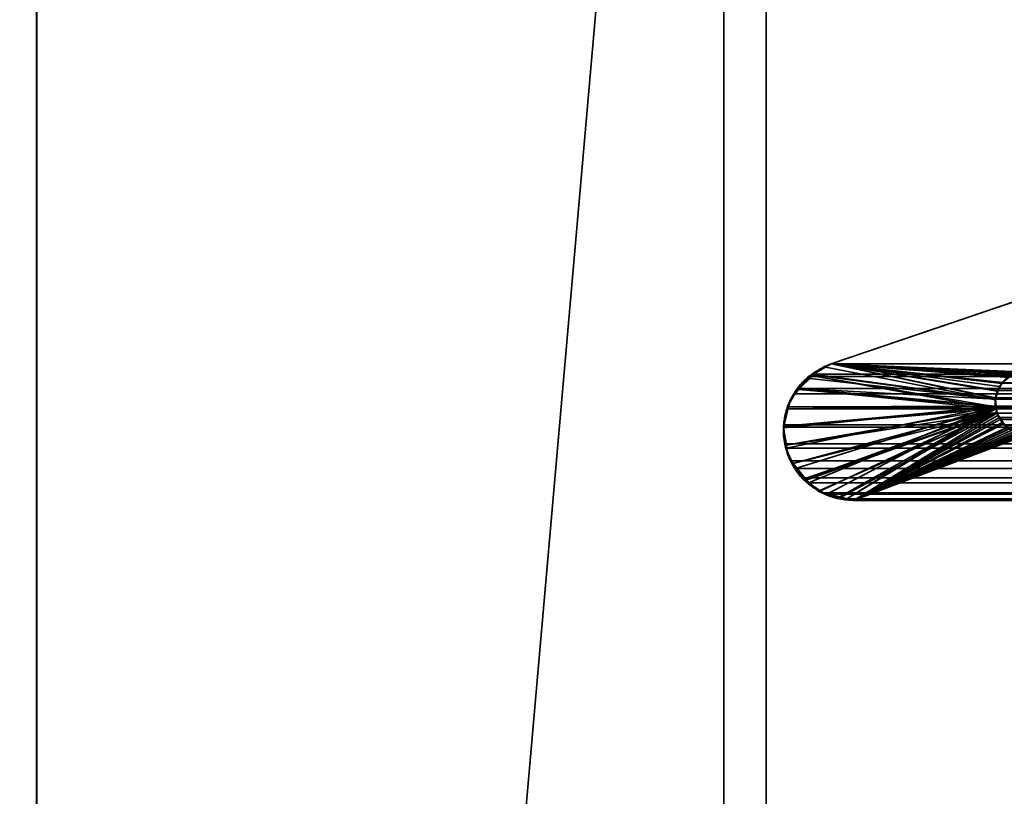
# Model space of a CAD drawing. Header units: millimetres. Extents: x -590 to 3690, y -120 to 127.
# Tile 622 of 656: x 2483.1 to 2488.9, y -2 to 2.58. Entities that reach past the tile are written whole.
import ezdxf

# ---------------------------------------------------------------- set-up
doc = ezdxf.new("R2010")
doc.units = ezdxf.units.MM
doc.layers.add('151', color=7, linetype='Continuous', true_color=0xffffff)

# ---------------------------------------------------------------- blocks, each defined once
blk = doc.blocks.new('UG_SURFACE_003')
at = {"layer": '151', "color": 252, "linetype": 'Continuous', "lineweight": 35}
for points in [[(3690.0001, -31.2, 2203.0001), (3690.0001, 108.2, 2203.0001), (2309.9999, 108.2, 2203.0001), (2309.9999, -31.2, 2203.0001)], [(2460, -31.2, 2053), (2460, 108.2, 2053), (3540, 108.2, 2053), (3540, -31.2, 2053)]]:
    blk.add_3dface(points, dxfattribs=at)
blk = doc.blocks.new('UG_SURFACE_170')
at = {"layer": '151', "color": 254, "linetype": 'Continuous', "lineweight": 35}
for points in [[(3524.75, -35, 2033.2501), (3524.75, 111.75, 2033.2501), (2475.25, 111.75, 2033.2501), (2475.25, -35, 2033.2501)], [(3517, 16, 2025.5001), (3517, -33, 2025.5001), (2483, -33, 2025.5001), (2483, 16, 2025.5001)]]:
    blk.add_3dface(points, dxfattribs=at)
blk = doc.blocks.new('UG_SURFACE_199')
at = {"layer": '151', "color": 46, "linetype": 'Continuous', "lineweight": 35}
for points in [[(2493.1622, 2.3457, -7), (2487.8831, 0.55, -7), (2487.8831, 0.55, 2020.6168), (2493.1622, 2.3457, 2015.3377)], [(2487.8831, 0.55, -7), (2493.1622, 2.3457, -7), (2488.9305, 0.4741, -7)], [(2493.1622, 2.3457, 2015.3377), (2487.8831, 0.55, 2020.6168), (2489.0034, 0.5033, 2019.4967), (2490.0749, 0.727, 2018.425)], [(2487.7725, 0.4853, -7), (2487.8409, 0.533, 2020.6592), (2487.8831, 0.55, 2020.6168)], [(2487.8831, 0.55, 2020.6168), (2487.8831, 0.55, -7), (2487.7725, 0.4853, -7)], [(2487.7725, 0.4853, -7), (2487.8831, 0.55, -7), (2488.8527, 0.3471, -7), (2488.8511, 0.3428, -7)], [(2487.7725, 0.4853, -7), (2487.7734, 0.4804, 2020.7267), (2487.8409, 0.533, 2020.6592)], [(2488.853, 0.297, 2019.6469), (2488.8508, 0.3391, 2019.6493), (2487.8409, 0.533, 2020.6592), (2487.7734, 0.4804, 2020.7267)], [(2487.8831, 0.55, 2020.6168), (2487.8409, 0.533, 2020.6592), (2488.8508, 0.3391, 2019.6493), (2488.8527, 0.347, 2019.6474)], [(2487.8831, 0.55, -7), (2488.9305, 0.4741, -7), (2488.9302, 0.474, -7)], [(2488.9302, 0.474, -7), (2488.8926, 0.4341, -7), (2487.8831, 0.55, -7)], [(2488.8926, 0.4341, -7), (2488.8763, 0.4171, -7), (2487.8831, 0.55, -7)], [(2487.8831, 0.55, -7), (2488.8763, 0.4171, -7), (2488.8685, 0.3934, -7)], [(2488.8685, 0.3934, -7), (2488.8527, 0.3471, -7), (2487.8831, 0.55, -7)], [(2487.8831, 0.55, 2020.6168), (2488.961, 0.4909, 2019.5389), (2488.9812, 0.4968, 2019.5189)], [(2488.9812, 0.4968, 2019.5189), (2489.0034, 0.5033, 2019.4967), (2487.8831, 0.55, 2020.6168)], [(2487.8831, 0.55, 2020.6168), (2488.8937, 0.4412, 2019.6064), (2488.9319, 0.4694, 2019.568)], [(2487.8831, 0.55, 2020.6168), (2488.8628, 0.3893, 2019.6373), (2488.8654, 0.3939, 2019.6345)], [(2488.9319, 0.4694, 2019.568), (2488.961, 0.4909, 2019.5389), (2487.8831, 0.55, 2020.6168)], [(2488.8654, 0.3939, 2019.6345), (2488.8906, 0.4358, 2019.6095), (2487.8831, 0.55, 2020.6168)], [(2488.8527, 0.347, 2019.6474), (2488.8628, 0.3893, 2019.6373), (2487.8831, 0.55, 2020.6168)], [(2488.8906, 0.4358, 2019.6095), (2488.8937, 0.4412, 2019.6064), (2487.8831, 0.55, 2020.6168)], [(2487.7734, 0.4804, 2020.7267), (2487.6959, 0.42, 2020.8042), (2487.6857, 0.4021, 2020.8142), (2488.8537, 0.2863, 2019.6464)], [(2487.6904, 0.3994, -7), (2487.6959, 0.42, 2020.8042), (2487.7734, 0.4804, 2020.7267)], [(2487.7734, 0.4804, 2020.7267), (2487.7405, 0.4666, -7), (2487.6904, 0.3994, -7)], [(2487.6904, 0.3994, -7), (2487.7405, 0.4666, -7), (2488.8511, 0.3428, -7), (2488.8558, 0.2973, -7)], [(2487.7734, 0.4804, 2020.7267), (2487.7725, 0.4853, -7), (2487.7405, 0.4666, -7)], [(2488.8511, 0.3428, -7), (2487.7405, 0.4666, -7), (2487.7725, 0.4853, -7)], [(2487.7734, 0.4804, 2020.7267), (2488.8537, 0.2863, 2019.6464), (2488.853, 0.297, 2019.6469)], [(2488.8926, 0.4341, -7), (2488.9302, 0.474, -7), (2488.9319, 0.4694, 2019.568)], [(2488.9319, 0.4694, 2019.568), (2488.8937, 0.4412, 2019.6064), (2488.8926, 0.4341, -7)], [(2487.6904, 0.3994, -7), (2487.6857, 0.4021, 2020.8142), (2487.6959, 0.42, 2020.8042)], [(2488.8906, 0.4358, 2019.6095), (2488.8654, 0.3939, 2019.6345), (2488.8685, 0.3934, -7)], [(2488.8685, 0.3934, -7), (2488.8763, 0.4171, -7), (2488.8906, 0.4358, 2019.6095)], [(2488.8763, 0.4171, -7), (2488.8926, 0.4341, -7), (2488.8906, 0.4358, 2019.6095)], [(2488.8937, 0.4412, 2019.6064), (2488.8906, 0.4358, 2019.6095), (2488.8926, 0.4341, -7)], [(2487.6418, 0.3341, -7), (2487.627, 0.2984, 2020.8731), (2487.6857, 0.4021, 2020.8142)], [(2487.6857, 0.4021, 2020.8142), (2487.627, 0.2984, 2020.8731), (2487.627, 0.2979, 2020.8731), (2488.8537, 0.2863, 2019.6464)], [(2488.8558, 0.2973, -7), (2487.6328, 0.2965, -7), (2487.6418, 0.3341, -7), (2487.6904, 0.3994, -7)], [(2487.6857, 0.4021, 2020.8142), (2487.6904, 0.3994, -7), (2487.6418, 0.3341, -7)], [(2488.8527, 0.3471, -7), (2488.8685, 0.3934, -7), (2488.8654, 0.3939, 2019.6345)], [(2488.8654, 0.3939, 2019.6345), (2488.8628, 0.3893, 2019.6373), (2488.8527, 0.3471, -7)], [(2488.8628, 0.3893, 2019.6373), (2488.8527, 0.347, 2019.6474), (2488.8527, 0.3471, -7)], [(2488.8558, 0.2973, -7), (2487.6029, 0.1735, -7), (2487.6051, 0.1823, -7)], [(2487.6199, 0.0709, -7), (2487.6029, 0.1735, -7), (2488.8558, 0.2973, -7), (2488.8592, 0.2647, -7)], [(2487.6051, 0.1823, -7), (2487.6051, 0.1821, 2020.8948), (2487.627, 0.2979, 2020.8731)], [(2487.627, 0.2979, 2020.8731), (2487.6328, 0.2965, -7), (2487.6051, 0.1823, -7)], [(2488.8537, 0.2863, 2019.6464), (2487.627, 0.2979, 2020.8731), (2487.6051, 0.1821, 2020.8948)], [(2488.8558, 0.2973, -7), (2487.6051, 0.1823, -7), (2487.6328, 0.2965, -7)], [(2487.627, 0.2984, 2020.8731), (2487.6418, 0.3341, -7), (2487.6328, 0.2965, -7)], [(2487.6328, 0.2965, -7), (2487.627, 0.2979, 2020.8731), (2487.627, 0.2984, 2020.8731)], [(2488.8527, 0.347, 2019.6474), (2488.8508, 0.3391, 2019.6493), (2488.8558, 0.2973, -7)], [(2488.8508, 0.3391, 2019.6493), (2488.853, 0.297, 2019.6469), (2488.8558, 0.2973, -7)], [(2488.8511, 0.3428, -7), (2488.8527, 0.3471, -7), (2488.8527, 0.347, 2019.6474)], [(2488.8558, 0.2973, -7), (2488.8511, 0.3428, -7), (2488.8527, 0.347, 2019.6474)], [(2488.8592, 0.2647, -7), (2488.8558, 0.2973, -7), (2488.853, 0.297, 2019.6469)], [(2488.8592, 0.2647, -7), (2488.853, 0.297, 2019.6469), (2488.8537, 0.2863, 2019.6464)], [(2488.8537, 0.2863, 2019.6464), (2487.6051, 0.1821, 2020.8948), (2487.6027, 0.1693, 2020.8974), (2487.6149, 0.0703, 2020.885)], [(2488.8537, 0.2863, 2019.6464), (2487.6149, 0.0703, 2020.885), (2487.6177, 0.0469, 2020.8821), (2487.6571, -0.0375, 2020.8428)], [(2487.6599, -0.0369, -7), (2487.6299, 0.0105, -7), (2487.6199, 0.0709, -7), (2488.8592, 0.2647, -7)], [(2487.6571, -0.0375, 2020.8428), (2487.6747, -0.0754, 2020.8251), (2487.7338, -0.1298, 2020.766), (2488.8537, 0.2863, 2019.6464)], [(2488.8592, 0.2647, -7), (2487.7183, -0.1289, -7), (2487.6599, -0.0369, -7)], [(2487.731, -0.1375, -7), (2487.7183, -0.1289, -7), (2488.8592, 0.2647, -7)], [(2487.8166, -0.1965, -7), (2487.731, -0.1375, -7), (2488.8592, 0.2647, -7)], [(2488.8537, 0.2863, 2019.6464), (2487.7338, -0.1298, 2020.766), (2487.8118, -0.2015, 2020.6881), (2487.8128, -0.2018, 2020.6871)], [(2487.8128, -0.2018, 2020.6871), (2487.9344, -0.2339, 2020.5655), (2488.8537, 0.2863, 2019.6464)], [(2487.9344, -0.2389, -7), (2487.8545, -0.2226, -7), (2487.8166, -0.1965, -7), (2488.8592, 0.2647, -7)], [(2488.8675, 0.2484, 2019.6326), (2488.8537, 0.2863, 2019.6464), (2487.9344, -0.2339, 2020.5655), (2488.0164, -0.2556, 2020.4837)], [(2488.8592, 0.2647, -7), (2488.8687, 0.2489, -7), (2488.0164, -0.2556, -7), (2487.9344, -0.2389, -7)], [(2488.0164, -0.2556, -7), (2488.8687, 0.2489, -7), (2488.8949, 0.2047, -7)], [(2488.0164, -0.2556, 2020.4837), (2488.873, 0.2332, 2019.6269), (2488.8675, 0.2484, 2019.6326)], [(2488.8957, 0.2077, 2019.6044), (2488.873, 0.2332, 2019.6269), (2488.0164, -0.2556, 2020.4837)], [(2488.8592, 0.2647, -7), (2488.8537, 0.2863, 2019.6464), (2488.8675, 0.2484, 2019.6326)], [(2488.8675, 0.2484, 2019.6326), (2488.8687, 0.2489, -7), (2488.8592, 0.2647, -7)], [(2488.8687, 0.2489, -7), (2488.8675, 0.2484, 2019.6326), (2488.873, 0.2332, 2019.6269)], [(2488.8687, 0.2489, -7), (2488.873, 0.2332, 2019.6269), (2488.8957, 0.2077, 2019.6044)], [(2488.8957, 0.2077, 2019.6044), (2488.8949, 0.2047, -7), (2488.8687, 0.2489, -7)], [(2487.6029, 0.1735, -7), (2487.6027, 0.1693, 2020.8974), (2487.6051, 0.1821, 2020.8948)], [(2487.6051, 0.1821, 2020.8948), (2487.6051, 0.1823, -7), (2487.6029, 0.1735, -7)], [(2488.0164, -0.2556, 2020.4837), (2488.9247, 0.1745, 2019.5754), (2488.8957, 0.2077, 2019.6044)], [(2488.8949, 0.2047, -7), (2488.8992, 0.1972, -7), (2488.0164, -0.2556, -7)], [(2488.0164, -0.2556, -7), (2488.8992, 0.1972, -7), (2488.9405, 0.1688, -7)], [(2488.9388, 0.1692, 2019.5611), (2488.9247, 0.1745, 2019.5754), (2488.0164, -0.2556, 2020.4837)], [(2488.8992, 0.1972, -7), (2488.8949, 0.2047, -7), (2488.8957, 0.2077, 2019.6044)], [(2488.8992, 0.1972, -7), (2488.8957, 0.2077, 2019.6044), (2488.9247, 0.1745, 2019.5754)], [(2488.8992, 0.1972, -7), (2488.9247, 0.1745, 2019.5754), (2488.9388, 0.1692, 2019.5611)], [(2488.9388, 0.1692, 2019.5611), (2488.9405, 0.1688, -7), (2488.8992, 0.1972, -7)], [(2487.6149, 0.0703, 2020.885), (2487.6027, 0.1693, 2020.8974), (2487.6029, 0.1735, -7)], [(2487.6029, 0.1735, -7), (2487.6199, 0.0709, -7), (2487.6149, 0.0703, 2020.885)], [(2488.9908, 0.1494, 2019.5091), (2488.9388, 0.1692, 2019.5611), (2488.0164, -0.2556, 2020.4837)], [(2488.9405, 0.1688, -7), (2488.9638, 0.1525, -7), (2488.0164, -0.2556, -7)], [(2488.0164, -0.2556, 2020.4837), (2495.3284, -0.2556, 2013.1717), (2489.1171, 0.159, 2019.3827), (2489.0537, 0.1468, 2019.4461)], [(2488.0164, -0.2556, -7), (2488.9638, 0.1525, -7), (2488.9905, 0.1479, -7)], [(2488.0164, -0.2556, 2020.4837), (2489.0165, 0.1396, 2019.4836), (2488.9908, 0.1494, 2019.5091)], [(2488.9905, 0.1479, -7), (2489.0413, 0.139, -7), (2488.0164, -0.2556, -7)], [(2489.0537, 0.1468, 2019.4461), (2489.0165, 0.1396, 2019.4836), (2488.0164, -0.2556, 2020.4837)], [(2495.3284, -0.2556, -7), (2488.0164, -0.2556, -7), (2489.0413, 0.139, -7), (2489.054, 0.1423, -7)], [(2487.6177, 0.0469, 2020.8821), (2487.6149, 0.0703, 2020.885), (2487.6199, 0.0709, -7)], [(2487.6199, 0.0709, -7), (2487.6299, 0.0105, -7), (2487.6177, 0.0469, 2020.8821)], [(2487.6571, -0.0375, 2020.8428), (2487.6177, 0.0469, 2020.8821), (2487.6299, 0.0105, -7)], [(2487.6299, 0.0105, -7), (2487.6599, -0.0369, -7), (2487.6571, -0.0375, 2020.8428)], [(2487.6747, -0.0754, 2020.8251), (2487.6571, -0.0375, 2020.8428), (2487.6599, -0.0369, -7)], [(2487.6599, -0.0369, -7), (2487.7183, -0.1289, -7), (2487.7338, -0.1298, 2020.766)], [(2487.7338, -0.1298, 2020.766), (2487.6747, -0.0754, 2020.8251), (2487.6599, -0.0369, -7)], [(2487.7183, -0.1289, -7), (2487.731, -0.1375, -7), (2487.7338, -0.1298, 2020.766)], [(2487.8118, -0.2015, 2020.6881), (2487.7338, -0.1298, 2020.766), (2487.731, -0.1375, -7)], [(2487.731, -0.1375, -7), (2487.8166, -0.1965, -7), (2487.8128, -0.2018, 2020.6871)], [(2487.8128, -0.2018, 2020.6871), (2487.8118, -0.2015, 2020.6881), (2487.731, -0.1375, -7)], [(2487.8128, -0.2018, 2020.6871), (2487.8166, -0.1965, -7), (2487.8545, -0.2226, -7)], [(2487.9344, -0.2339, 2020.5655), (2487.8128, -0.2018, 2020.6871), (2487.8545, -0.2226, -7)], [(2487.8545, -0.2226, -7), (2487.9344, -0.2389, -7), (2487.9344, -0.2339, 2020.5655)], [(2488.0164, -0.2556, 2020.4837), (2487.9344, -0.2339, 2020.5655), (2487.9344, -0.2389, -7)], [(2487.9344, -0.2389, -7), (2488.0164, -0.2556, -7), (2488.0164, -0.2556, 2020.4837)], [(2495.3284, -0.2556, 2013.1717), (2488.0164, -0.2556, 2020.4837), (2488.0164, -0.2556, -7), (2495.3284, -0.2556, -7)]]:
    blk.add_3dface(points, dxfattribs=at)
blk = doc.blocks.new('UG_SURFACE_200')
at = {"layer": '151', "color": 46, "linetype": 'Continuous', "lineweight": 35}
for points in [[(2493.1622, 2.3457, 2015.3377), (2487.8831, 0.55, 2020.6168), (3512.1169, 0.55, 2020.6168), (3506.8378, 2.3457, 2015.3377)], [(2490.0596, 0.7232, 2018.4405), (2489.0034, 0.5033, 2019.4967), (2487.8831, 0.55, 2020.6168), (2493.1622, 2.3457, 2015.3377)], [(2487.7768, 0.4902, 2020.7233), (3512.2232, 0.4902, 2020.7233), (3512.1169, 0.55, 2020.6168), (2487.8831, 0.55, 2020.6168)], [(2487.7768, 0.4902, 2020.7233), (2487.8831, 0.55, 2020.6168), (2488.852, 0.3501, 2019.6478), (2488.852, 0.3417, 2019.6481)], [(2487.8831, 0.55, 2020.6168), (2489.0034, 0.5033, 2019.4967), (2488.9836, 0.4961, 2019.5165)], [(2488.9836, 0.4961, 2019.5165), (2488.94, 0.4802, 2019.5601), (2487.8831, 0.55, 2020.6168)], [(2488.94, 0.4802, 2019.5601), (2488.9331, 0.4744, 2019.5668), (2488.8921, 0.4393, 2019.6078), (2487.8831, 0.55, 2020.6168)], [(2488.8921, 0.4393, 2019.6078), (2488.8904, 0.4364, 2019.6097), (2488.8649, 0.3945, 2019.6352), (2487.8831, 0.55, 2020.6168)], [(2488.8649, 0.3945, 2019.6352), (2488.8647, 0.3943, 2019.6352), (2488.852, 0.3501, 2019.6478), (2487.8831, 0.55, 2020.6168)], [(2488.852, 0.3417, 2019.6481), (2487.6907, 0.4057, 2020.8094), (2487.751, 0.4757, 2020.7491), (2487.7768, 0.4902, 2020.7233)], [(2487.751, 0.4757, 2020.7491), (2487.6907, 0.4057, 2020.8094), (3512.3093, 0.4057, 2020.8094)], [(3512.249, 0.4757, 2020.7491), (3512.2232, 0.4902, 2020.7233), (2487.7768, 0.4902, 2020.7233), (2487.751, 0.4757, 2020.7491)], [(2487.751, 0.4757, 2020.7491), (3512.3093, 0.4057, 2020.8094), (3512.249, 0.4757, 2020.7491)], [(2488.8921, 0.4393, 2019.6078), (2488.9331, 0.4744, 2019.5668), (3511.0664, 0.4723, 2019.5665)], [(3511.0664, 0.4723, 2019.5665), (3511.0869, 0.4608, 2019.5868), (2488.8921, 0.4393, 2019.6078)], [(3511.1246, 0.4154, 2019.6247), (2488.8647, 0.3943, 2019.6352), (2488.8649, 0.3945, 2019.6352)], [(3511.1246, 0.4154, 2019.6247), (3511.1344, 0.3934, 2019.6342), (2488.8647, 0.3943, 2019.6352)], [(2488.8649, 0.3945, 2019.6352), (2488.8904, 0.4364, 2019.6097), (3511.1089, 0.4345, 2019.6087)], [(3511.1089, 0.4345, 2019.6087), (3511.1246, 0.4154, 2019.6247), (2488.8649, 0.3945, 2019.6352)], [(3511.1089, 0.4345, 2019.6087), (2488.8904, 0.4364, 2019.6097), (2488.8921, 0.4393, 2019.6078)], [(3511.0869, 0.4608, 2019.5868), (3511.1089, 0.4345, 2019.6087), (2488.8921, 0.4393, 2019.6078)], [(2487.6285, 0.2982, 2020.8716), (2487.663, 0.3736, 2020.8371), (2487.6907, 0.4057, 2020.8094), (2488.8511, 0.302, 2019.6488)], [(2487.663, 0.3736, 2020.8371), (2487.6285, 0.2982, 2020.8716), (3512.3715, 0.2982, 2020.8716)], [(3512.337, 0.3736, 2020.8371), (3512.3093, 0.4057, 2020.8094), (2487.6907, 0.4057, 2020.8094), (2487.663, 0.3736, 2020.8371)], [(2487.663, 0.3736, 2020.8371), (3512.3715, 0.2982, 2020.8716), (3512.337, 0.3736, 2020.8371)], [(2488.852, 0.3417, 2019.6481), (2488.8511, 0.302, 2019.6488), (2487.6907, 0.4057, 2020.8094)], [(2488.852, 0.3501, 2019.6478), (2488.8647, 0.3943, 2019.6352), (3511.1344, 0.3934, 2019.6342)], [(3511.1344, 0.3934, 2019.6342), (3511.1418, 0.3766, 2019.6419), (2488.852, 0.3501, 2019.6478)], [(3511.1418, 0.3766, 2019.6419), (2488.852, 0.3417, 2019.6481), (2488.852, 0.3501, 2019.6478)], [(3511.1418, 0.3766, 2019.6419), (3511.1482, 0.3415, 2019.6483), (2488.852, 0.3417, 2019.6481)], [(2488.8511, 0.302, 2019.6488), (2487.6046, 0.1777, 2020.8955), (2487.6039, 0.1906, 2020.8962), (2487.623, 0.2864, 2020.8771)], [(2488.8511, 0.302, 2019.6488), (2487.6187, 0.0538, 2020.8814), (2487.6101, 0.0794, 2020.8898), (2487.6046, 0.1777, 2020.8955)], [(2487.6738, -0.0657, 2020.8263), (2487.6435, -0.021, 2020.8566), (2487.6187, 0.0538, 2020.8814), (2488.8511, 0.302, 2019.6488)], [(2487.623, 0.2864, 2020.8771), (2487.6285, 0.2982, 2020.8716), (2488.8511, 0.302, 2019.6488)], [(3512.377, 0.2864, 2020.8771), (3512.3715, 0.2982, 2020.8716), (2487.6285, 0.2982, 2020.8716), (2487.623, 0.2864, 2020.8771)], [(2488.8511, 0.302, 2019.6488), (2487.7505, -0.1513, 2020.7493), (2487.7114, -0.1216, 2020.7884), (2487.6738, -0.0657, 2020.8263)], [(2488.8511, 0.302, 2019.6488), (2487.8581, -0.2177, 2020.6418), (2487.8287, -0.2106, 2020.6711), (2487.7505, -0.1513, 2020.7493)], [(2488.8511, 0.302, 2019.6488), (2487.9768, -0.2461, 2020.5233), (2487.8581, -0.2177, 2020.6418)], [(2487.9768, -0.2461, 2020.5233), (2488.8511, 0.302, 2019.6488), (2488.8546, 0.2867, 2019.6452)], [(2488.8511, 0.302, 2019.6488), (2488.852, 0.3417, 2019.6481), (3511.1482, 0.3415, 2019.6483)], [(2488.8546, 0.2867, 2019.6452), (2488.8511, 0.302, 2019.6488), (3511.1482, 0.3415, 2019.6483)], [(3511.1482, 0.3415, 2019.6483), (3511.1496, 0.3336, 2019.6497), (2488.8546, 0.2867, 2019.6452)], [(3511.1496, 0.3336, 2019.6497), (3511.1461, 0.2862, 2019.6462), (2488.8546, 0.2867, 2019.6452)], [(3512.377, 0.2864, 2020.8771), (2487.623, 0.2864, 2020.8771), (2487.6039, 0.1906, 2020.8962)], [(2487.6039, 0.1906, 2020.8962), (2487.6046, 0.1777, 2020.8955), (3512.377, 0.2864, 2020.8771)], [(3512.3961, 0.1906, 2020.8962), (3512.377, 0.2864, 2020.8771), (2487.6046, 0.1777, 2020.8955)], [(2488.8546, 0.2867, 2019.6452), (2488.8608, 0.2602, 2019.6393), (2488.0164, -0.2556, 2020.4837), (2487.9768, -0.2461, 2020.5233)], [(2488.8608, 0.2602, 2019.6393), (2488.8737, 0.2343, 2019.6264), (2488.8799, 0.2219, 2019.6199), (2488.0164, -0.2556, 2020.4837)], [(2488.8608, 0.2602, 2019.6393), (2488.8546, 0.2867, 2019.6452), (3511.1461, 0.2862, 2019.6462)], [(2488.8608, 0.2602, 2019.6393), (3511.1461, 0.2862, 2019.6462), (3511.1458, 0.2837, 2019.6459)], [(3511.1458, 0.2837, 2019.6459), (3511.1301, 0.2391, 2019.63), (2488.8608, 0.2602, 2019.6393)], [(2488.8608, 0.2602, 2019.6393), (3511.1301, 0.2391, 2019.63), (3511.1265, 0.2342, 2019.6266)], [(3511.1265, 0.2342, 2019.6266), (2488.8737, 0.2343, 2019.6264), (2488.8608, 0.2602, 2019.6393)], [(2488.8799, 0.2219, 2019.6199), (2488.8737, 0.2343, 2019.6264), (3511.1265, 0.2342, 2019.6266)], [(2488.8799, 0.2219, 2019.6199), (3511.1265, 0.2342, 2019.6266), (3511.0984, 0.1947, 2019.5985)], [(2487.6046, 0.1777, 2020.8955), (3512.3954, 0.1777, 2020.8955), (3512.3961, 0.1906, 2020.8962)], [(3512.3954, 0.1777, 2020.8955), (2487.6046, 0.1777, 2020.8955), (2487.6101, 0.0794, 2020.8898)], [(3512.3899, 0.0794, 2020.8898), (3512.3954, 0.1777, 2020.8955), (2487.6101, 0.0794, 2020.8898)], [(2488.8799, 0.2219, 2019.6199), (2488.9097, 0.1896, 2019.5901), (2488.9214, 0.177, 2019.5785), (2488.0164, -0.2556, 2020.4837)], [(2488.0164, -0.2556, 2020.4837), (2488.9214, 0.177, 2019.5785), (2488.9543, 0.1612, 2019.5458)], [(2488.8799, 0.2219, 2019.6199), (3511.0984, 0.1947, 2019.5985), (3511.0908, 0.1892, 2019.5906)], [(3511.0908, 0.1892, 2019.5906), (2488.9097, 0.1896, 2019.5901), (2488.8799, 0.2219, 2019.6199)], [(2488.9543, 0.1612, 2019.5458), (2488.9898, 0.1441, 2019.5103), (2488.0164, -0.2556, 2020.4837)], [(2488.0164, -0.2556, 2020.4837), (2488.9898, 0.1441, 2019.5103), (2489.0072, 0.1434, 2019.4926)], [(2489.0072, 0.1434, 2019.4926), (2489.0637, 0.1413, 2019.4364), (2488.0164, -0.2556, 2020.4837)], [(2495.3284, -0.2556, 2013.1717), (2488.0164, -0.2556, 2020.4837), (2489.0637, 0.1413, 2019.4364), (2489.0664, 0.1421, 2019.4337)], [(2487.6101, 0.0794, 2020.8898), (2487.6187, 0.0538, 2020.8814), (3512.3813, 0.0538, 2020.8814), (3512.3899, 0.0794, 2020.8898)], [(3512.3813, 0.0538, 2020.8814), (2487.6187, 0.0538, 2020.8814), (2487.6435, -0.021, 2020.8566)], [(3512.3565, -0.021, 2020.8566), (3512.3813, 0.0538, 2020.8814), (2487.6435, -0.021, 2020.8566)], [(2487.6435, -0.021, 2020.8566), (2487.6738, -0.0657, 2020.8263), (3512.3262, -0.0657, 2020.8263), (3512.3565, -0.021, 2020.8566)], [(3512.2886, -0.1216, 2020.7884), (2487.6738, -0.0657, 2020.8263), (2487.7114, -0.1216, 2020.7884)], [(3512.2886, -0.1216, 2020.7884), (3512.3262, -0.0657, 2020.8263), (2487.6738, -0.0657, 2020.8263)], [(2487.7114, -0.1216, 2020.7884), (2487.7505, -0.1513, 2020.7493), (3512.2495, -0.1513, 2020.7493), (3512.2886, -0.1216, 2020.7884)], [(3512.2495, -0.1513, 2020.7493), (2487.7505, -0.1513, 2020.7493), (2487.8287, -0.2106, 2020.6711)], [(3512.1713, -0.2106, 2020.6711), (3512.2495, -0.1513, 2020.7493), (2487.8287, -0.2106, 2020.6711)], [(2487.8287, -0.2106, 2020.6711), (2487.8581, -0.2177, 2020.6418), (3512.1419, -0.2177, 2020.6418), (3512.1713, -0.2106, 2020.6711)], [(2487.9768, -0.2461, 2020.5233), (3512.0232, -0.2461, 2020.5233), (3512.1419, -0.2177, 2020.6418), (2487.8581, -0.2177, 2020.6418)], [(2488.0164, -0.2556, 2020.4837), (3511.9836, -0.2556, 2020.4837), (3512.0232, -0.2461, 2020.5233), (2487.9768, -0.2461, 2020.5233)], [(3504.6716, -0.2556, 2013.1717), (3511.9836, -0.2556, 2020.4837), (2488.0164, -0.2556, 2020.4837), (2495.3284, -0.2556, 2013.1717)]]:
    blk.add_3dface(points, dxfattribs=at)
blk = doc.blocks.new('UG_SURFACE_204')
at = {"layer": '151', "color": 7, "linetype": 'Continuous', "lineweight": 35}
for points in [[(2487.2501, -47, -7), (2487.2501, 11, -7), (2487.5, 11, -7), (2487.5, -47, -7)], [(2487.2501, 11, -7), (2487.2501, -47, -7), (2487.2501, -47, 2021.25), (2487.2501, 11, 2021.25)], [(2487.5, -47, 2020.9999), (2487.5, 11, 2020.9999), (2487.2501, 11, 2021.25), (2487.2501, -47, 2021.25)], [(2487.5, 11, 2020.9999), (2487.5, -47, 2020.9999), (2487.5, -47, -7), (2487.5, 11, -7)]]:
    blk.add_3dface(points, dxfattribs=at)
blk = doc.blocks.new('UG_SURFACE_205')
at = {"layer": '151', "color": 14, "linetype": 'Continuous', "lineweight": 35}
for points in [[(2483.2001, -35, 2025.3), (2483.2001, 14, 2025.3), (2483.2001, 14, -7), (2483.2001, -35, -7)], [(2483.2001, -35, -7), (2483.2001, 14, -7), (2484.4999, 14, -7), (2487.2501, 11.25, -7)], [(2487.2501, 11.25, 2021.25), (2484.4999, 14, 2023.9999), (2483.2001, 14, 2025.3), (2483.2001, -35, 2025.3)], [(2487.2501, 11.25, -7), (2487.2501, -47, -7), (2483.2001, -35, -7)], [(2483.2001, -35, 2025.3), (2487.2501, -47, 2021.25), (2487.2501, 11.25, 2021.25)], [(2487.2501, 11.25, 2021.25), (2487.2501, -47, 2021.25), (2487.2501, -47, -7), (2487.2501, 11.25, -7)]]:
    blk.add_3dface(points, dxfattribs=at)
blk = doc.blocks.new('UG_SURFACE_208')
at = {"layer": '151', "color": 14, "linetype": 'Continuous', "lineweight": 35}
for points in [[(3516.7999, -35, 2025.3), (3516.7999, 14, 2025.3), (2483.2001, 14, 2025.3), (2483.2001, -35, 2025.3)], [(2483.2001, -35, 2025.3), (2483.2001, 14, 2025.3), (2484.4999, 14, 2023.9999), (2487.2501, 11.25, 2021.25)], [(2487.2501, 11.25, 2021.25), (2487.2501, -47, 2021.25), (2483.2001, -35, 2025.3)], [(3512.7499, 11.25, 2021.25), (3512.7499, -47, 2021.25), (2487.2501, -47, 2021.25), (2487.2501, 11.25, 2021.25)]]:
    blk.add_3dface(points, dxfattribs=at)
blk = doc.blocks.new('UG_SURFACE_209')
at = {"layer": '151', "color": 7, "linetype": 'Continuous', "lineweight": 35}
for points in [[(2487.2501, 11, 2021.25), (2487.2501, -47, 2021.25), (3512.7499, -47, 2021.25), (3512.7499, 11, 2021.25)], [(2487.2501, -47, 2021.25), (2487.2501, 11, 2021.25), (2487.5, 11, 2020.9999), (2487.5, -47, 2020.9999)], [(3512.5, 11, 2020.9999), (3512.5, -47, 2020.9999), (2487.5, -47, 2020.9999), (2487.5, 11, 2020.9999)]]:
    blk.add_3dface(points, dxfattribs=at)

msp = doc.modelspace()

# ---------------------------------------------------------------- linework, layer by layer
at = {"layer": '151', "color": 252, "linetype": 'Continuous', "lineweight": -3, "true_color": 0x939598}
for p, q in [((2483.2, -35, 2025.3), (2483.2, 14, 2025.3)), ((2483.2, -35, 2025.3), (2483.2, 14, 2025.3)), ((2483.2, -35, -7), (2483.2, 14, -7)), ((2487.25, 11.25, 2021.25), (2487.25, -47, 2021.25)), ((2487.25, 11.25, -7), (2487.25, -47, -7)), ((2487.25, 11.25, 2021.25), (2487.25, -47, 2021.25)), ((2487.25, 11, 2021.25), (2487.25, -47, 2021.25)), ((2487.25, 11, -7), (2487.25, -47, -7)), ((2487.25, 11, 2021.25), (2487.25, -47, 2021.25)), ((2487.5, 11, 2021), (2487.5, -47, 2021)), ((2487.5, 11, -7), (2487.5, -47, -7)), ((2487.5, 11, 2021), (2487.5, -47, 2021)), ((2493.1622, 2.3457, -7), (2487.8831, 0.55, -7)), ((2493.1622, 2.3457, 2015.3378), (2487.8831, 0.55, 2020.6169)), ((2493.1622, 2.3457, 2015.3378), (2487.8831, 0.55, 2020.6169)), ((3512.1169, 0.55, 2020.6169), (2487.8831, 0.55, 2020.6169)), ((2487.8831, 0.55, 2020.6169), (2487.8831, 0.55, -7)), ((2488.0164, -0.2556, 2020.4836), (2488.0164, -0.2556, -7)), ((2488.0164, -0.2556, -7), (2495.3284, -0.2556, -7)), ((3511.9836, -0.2556, 2020.4836), (2488.0164, -0.2556, 2020.4836)), ((2488.0164, -0.2556, 2020.4836), (2495.3284, -0.2556, 2013.1716)), ((2495.3284, -0.2556, 2013.1716), (2488.0164, -0.2556, 2020.4836))]:
    msp.add_line(p, q, dxfattribs=at)
at = {"layer": '151', "color": 252, "linetype": 'Continuous', "lineweight": -3, "true_color": 0x939598, "extrusion": (0, 0, -1)}
msp.add_arc((-2488.0164, 0.1582, 7), 0.4138, 270, 71.21426, dxfattribs=at)
at = {"layer": '151', "color": 252, "linetype": 'Continuous', "lineweight": -3, "true_color": 0x939598}
msp.add_arc((2489.0335, 0.3223, -7), 0.1835, 99.46162, 297.12051, dxfattribs=at)
for points, knots in [([(2488.0164, -0.2556, 2020.4836), (2487.953, -0.2556, 2020.547), (2487.8885, -0.241, 2020.6115), (2487.7871, -0.1894, 2020.7129), (2487.7467, -0.1599, 2020.7533), (2487.6855, -0.0933, 2020.8145), (2487.6618, -0.0594, 2020.8382), (2487.6287, 0.0096, 2020.8713), (2487.6171, 0.0438, 2020.8829), (2487.6032, 0.1153, 2020.8968), (2487.6009, 0.1536, 2020.8991), (2487.6064, 0.2235, 2020.8936), (2487.6131, 0.2562, 2020.8869), (2487.6332, 0.3179, 2020.8668), (2487.647, 0.3473, 2020.853), (2487.6878, 0.4142, 2020.8122), (2487.7183, 0.4484, 2020.7817), (2487.7917, 0.5098, 2020.7083), (2487.837, 0.5343, 2020.663), (2487.8831, 0.55, 2020.6169)], [0, 0, 0, 0, 0.195383, 0.195383, 0.331457, 0.331457, 0.431908, 0.431908, 0.511792, 0.511792, 0.59233, 0.59233, 0.663913, 0.663913, 0.738595, 0.738595, 0.854713, 0.854713, 1, 1, 1, 1]), ([(2489.0034, 0.5033, 2019.4966), (2488.9817, 0.4997, 2019.5183), (2488.9601, 0.4921, 2019.5399), (2488.9228, 0.47, 2019.5772), (2488.9063, 0.4564, 2019.5937), (2488.8815, 0.4264, 2019.6185), (2488.872, 0.4113, 2019.628), (2488.859, 0.3808, 2019.641), (2488.8545, 0.3657, 2019.6455), (2488.8497, 0.3344, 2019.6503), (2488.8494, 0.3178, 2019.6506), (2488.8528, 0.2875, 2019.6472), (2488.8561, 0.2733, 2019.6439), (2488.8658, 0.2463, 2019.6342), (2488.8724, 0.2333, 2019.6276), (2488.8918, 0.2038, 2019.6082), (2488.9062, 0.1888, 2019.5938), (2488.9426, 0.1607, 2019.5574), (2488.966, 0.1499, 2019.534), (2489.014, 0.1381, 2019.486), (2489.0392, 0.1372, 2019.4608), (2489.0819, 0.1443, 2019.4181), (2489.1, 0.1501, 2019.4), (2489.1172, 0.159, 2019.3828)], [0, 0, 0, 0, 0.11942, 0.11942, 0.221403, 0.221403, 0.297578, 0.297578, 0.359185, 0.359185, 0.4212, 0.4212, 0.477579, 0.477579, 0.537788, 0.537788, 0.633089, 0.633089, 0.764973, 0.764973, 0.900065, 0.900065, 1, 1, 1, 1])]:
    msp.add_open_spline(points, degree=3, knots=knots, dxfattribs=at)
for points, weights, knots in [([(2488.0164, -0.2556, 2020.4836), (2487.8825, -0.2556, 2020.6175), (2487.7163, -0.1956, 2020.7837), (2487.63, -0.0414, 2020.87), (2487.5863, 0.2227, 2020.9137), (2487.6183, 0.3966, 2020.8817), (2487.7564, 0.5069, 2020.7436), (2487.8831, 0.55, 2020.6169)], [1, 1, 0.96243638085, 1, 1, 0.96243638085, 1, 1], [0, 0, 0, 0, 0, 0.5, 0.5, 0.5, 1, 1, 1, 1, 1]), ([(2489.1172, 0.159, 2019.3828), (2489.0728, 0.1362, 2019.4272), (2489.0136, 0.1266, 2019.4864), (2488.9575, 0.148, 2019.5425), (2488.8797, 0.2105, 2019.6203), (2488.8467, 0.2606, 2019.6533), (2488.8434, 0.3204, 2019.6566), (2488.8686, 0.417, 2019.6314), (2488.9009, 0.4676, 2019.5991), (2488.9541, 0.4951, 2019.5459), (2489.0034, 0.5033, 2019.4966)], [1, 1, 0.982764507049, 1, 1, 0.982764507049, 1, 1, 0.982764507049, 1, 1], [0, 0, 0, 0, 0, 0.333333, 0.333333, 0.333333, 0.666667, 0.666667, 0.666667, 1, 1, 1, 1, 1])]:
    msp.add_rational_spline(points, weights, degree=4, knots=knots, dxfattribs=at)

# ---------------------------------------------------------------- block references
for name in ['UG_SURFACE_170', 'UG_SURFACE_003', 'UG_SURFACE_205', 'UG_SURFACE_208', 'UG_SURFACE_199', 'UG_SURFACE_200', 'UG_SURFACE_204', 'UG_SURFACE_209']:
    msp.add_blockref(name, (0, 0), dxfattribs=at)

doc.saveas('drawing.dxf')
